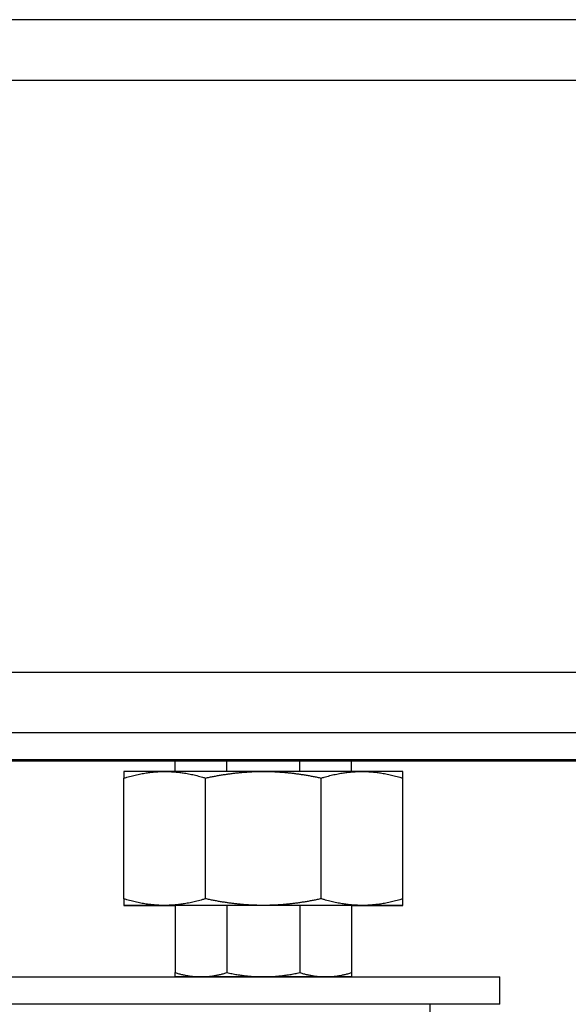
# Model space of a CAD drawing. Header units: inches. Extents: x 1 to 669, y 0 to 417.
# Tile 433 of 448: x 589.91 to 594.91, y 242.52 to 251.49. Entities that reach past the tile are written whole.
import ezdxf

# ---------------------------------------------------------------- set-up
doc = ezdxf.new("R2010")
doc.units = ezdxf.units.IN
doc.header["$LTSCALE"] = 12
doc.header["$MEASUREMENT"] = 0
doc.layers.get('0').update_dxf_attribs({"linetype": 'CONTINUOUS'})
doc.layers.add('X', color=1, linetype='CONTINUOUS')

msp = doc.modelspace()

# ---------------------------------------------------------------- linework, layer by layer
for p, q in [((591.32945, 244.6383), (591.32945, 244.73501)), ((591.79954, 244.63851), (591.79954, 244.73501)), ((592.46436, 244.63851), (592.46436, 244.73501)), ((592.93445, 244.6383), (592.93445, 244.73501)), ((590.86195, 244.63748), (590.86195, 244.63748)), ((590.86195, 243.47834), (590.86195, 244.57751)), ((591.6059, 243.47896), (591.6059, 244.57813)), ((592.658, 243.47896), (592.658, 244.57813)), ((593.40195, 244.63748), (593.40195, 244.63748)), ((593.40195, 243.47834), (593.40195, 244.57751)), ((590.86195, 243.41748), (590.86195, 243.41748)), ((591.79954, 243.41815), (591.32945, 243.41776)), ((591.32945, 243.41776), (591.32945, 242.80594)), ((592.46436, 243.41815), (591.79954, 243.41815)), ((591.79954, 243.41815), (591.79954, 242.80633)), ((592.93445, 243.41776), (592.46436, 243.41815)), ((592.46436, 243.41815), (592.46436, 242.80633)), ((592.93445, 243.41776), (592.93445, 242.80594)), ((593.40195, 243.41748), (593.40195, 243.41748)), ((578.38464, 242.76748), (594.28398, 242.76748)), ((594.28398, 242.51748), (594.28398, 242.76748)), ((594.28398, 242.51748), (578.38464, 242.51748)), ((593.6506, 241.86483), (593.6506, 242.51748))]:
    msp.add_line(p, q)
for centre, major_axis, start_param, end_param in [((592.13195, 244.63748), (-1.27, 0), -0.7853982, -0.0014453), ((592.13195, 244.63748), (-1.27, 0), -1.5707963, -0.7853982), ((592.13195, 244.63748), (-1.27, 0), -2.3561945, -1.5707963), ((592.13195, 244.63748), (1.27, 0), 0.0014453, 0.7853982), ((592.13195, 243.41748), (-1.27, 0), -0.7853982, 0), ((592.13195, 243.41748), (-1.27, 0), 0, 0.7853982), ((592.13195, 243.41748), (1.03625, 0), 0, 3.8265801), ((592.13195, 243.41748), (1.03625, 0), -0.6849874, 3.1415927), ((592.13195, 243.41748), (-1.03625, 0), 0, 0.6849874), ((592.13195, 243.41748), (-1.27, 0), -1.5707963, -0.7853982), ((592.13195, 243.41748), (1.27, 0), -2.3561945, -2.2547853), ((592.13195, 243.41748), (-1.27, 0), -2.3561945, -1.5707963), ((592.13195, 243.41748), (1.03625, 0), -0.6849874, 0), ((592.13195, 243.41748), (1.27, 0), -0.8868073, -0.7853982), ((592.13195, 243.41748), (1.27, 0), 0, 0.7853982), ((592.13195, 243.41748), (1.27, 0), -0.7853982, 0), ((592.13195, 242.76748), (-0.8025, 0), -0.7853982, 0), ((592.13195, 242.76748), (0.67924, 0), 0, 3.1415927), ((592.13195, 242.76748), (-0.8025, 0), -1.5707963, -0.7853982), ((592.13195, 242.76748), (-0.8025, 0), -2.3561945, -1.5707963), ((592.13195, 242.76748), (0.8025, 0), 0, 0.7853982)]:
    msp.add_ellipse(centre, major_axis=major_axis, ratio=0.0008344, start_param=start_param, end_param=end_param)
for points, weights in [([(590.86195, 244.57751), (591.0553, 244.63808), (591.23392, 244.63823)], [1.78523215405, 1.85877675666, 1.85877675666]), ([(590.86195, 244.63748), (590.86195, 244.63748), (590.86195, 244.57751)], [1.85877578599, 1.85850957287, 1.78523215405]), ([(591.23392, 244.63823), (591.41255, 244.63838), (591.6059, 244.57813)], [1.85877675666, 1.85877675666, 1.78523215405]), ([(591.6059, 244.57813), (591.87933, 244.63854), (592.13195, 244.63854)], [1.78523215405, 1.85877675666, 1.85877675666]), ([(592.13195, 244.63854), (592.38457, 244.63854), (592.658, 244.57813)], [1.85877675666, 1.85877675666, 1.78523215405]), ([(592.658, 244.57813), (592.85135, 244.63838), (593.02997, 244.63823)], [1.78523215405, 1.85877675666, 1.85877675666]), ([(593.02997, 244.63823), (593.2086, 244.63808), (593.40195, 244.57751)], [1.85877675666, 1.85877675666, 1.78523215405]), ([(593.40195, 244.57751), (593.40195, 244.63748), (593.40195, 244.63748)], [1.78523215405, 1.85850957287, 1.85877578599]), ([(590.86195, 243.47834), (590.86195, 243.41769), (590.86195, 243.41748)], [1.78523215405, 1.85877675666, 1.85877675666]), ([(591.23392, 243.41823), (591.0553, 243.41808), (590.86195, 243.47834)], [1.85877675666, 1.85877675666, 1.78523215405]), ([(591.6059, 243.47896), (591.41255, 243.41838), (591.23392, 243.41823)], [1.78523215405, 1.85877675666, 1.85877675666]), ([(592.13195, 243.41854), (591.87933, 243.41854), (591.6059, 243.47896)], [1.85877675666, 1.85877675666, 1.78523215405]), ([(592.658, 243.47896), (592.38457, 243.41854), (592.13195, 243.41854)], [1.78523215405, 1.85877675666, 1.85877675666]), ([(593.02997, 243.41823), (592.85135, 243.41838), (592.658, 243.47896)], [1.85877675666, 1.85877675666, 1.78523215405]), ([(593.40195, 243.47834), (593.2086, 243.41808), (593.02997, 243.41823)], [1.78523215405, 1.85877675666, 1.85877675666]), ([(593.40195, 243.41748), (593.40195, 243.41769), (593.40195, 243.47834)], [1.85877675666, 1.85877675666, 1.78523215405]), ([(591.32945, 242.80594), (591.45162, 242.76786), (591.5645, 242.76796)], [1.6749392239, 1.74394018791, 1.74394018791]), ([(591.32945, 242.76748), (591.32945, 242.76762), (591.32945, 242.80594)], [1.74394018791, 1.74394018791, 1.6749392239]), ([(591.5645, 242.76796), (591.67737, 242.76805), (591.79954, 242.80633)], [1.74394018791, 1.74394018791, 1.6749392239]), ([(591.79954, 242.80633), (591.97232, 242.76815), (592.13195, 242.76815)], [1.6749392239, 1.74394018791, 1.74394018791]), ([(592.13195, 242.76815), (592.29158, 242.76815), (592.46436, 242.80633)], [1.74394018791, 1.74394018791, 1.6749392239]), ([(592.46436, 242.80633), (592.58653, 242.76805), (592.6994, 242.76796)], [1.6749392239, 1.74394018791, 1.74394018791]), ([(592.6994, 242.76796), (592.81228, 242.76786), (592.93445, 242.80594)], [1.74394018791, 1.74394018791, 1.6749392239]), ([(592.93445, 242.80594), (592.93445, 242.76762), (592.93445, 242.76748)], [1.6749392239, 1.74394018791, 1.74394018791])]:
    msp.add_rational_spline(points, weights, degree=2)
at = {"layer": 'X'}
for p, q in [((597.49125, 251.48591), (585.49125, 251.48591)), ((586.48338, 250.93471), (596.48338, 250.93471)), ((596.48338, 245.54101), (586.48338, 245.54101)), ((597.72613, 244.99004), (585.22614, 244.99005)), ((597.72613, 244.74544), (585.22614, 244.74545)), ((596.69451, 244.74461), (586.25651, 244.74461)), ((586.25651, 244.73585), (596.69451, 244.73585)), ((586.25651, 244.73502), (596.68533, 244.73501))]:
    msp.add_line(p, q, dxfattribs=at)

doc.saveas('drawing.dxf')
